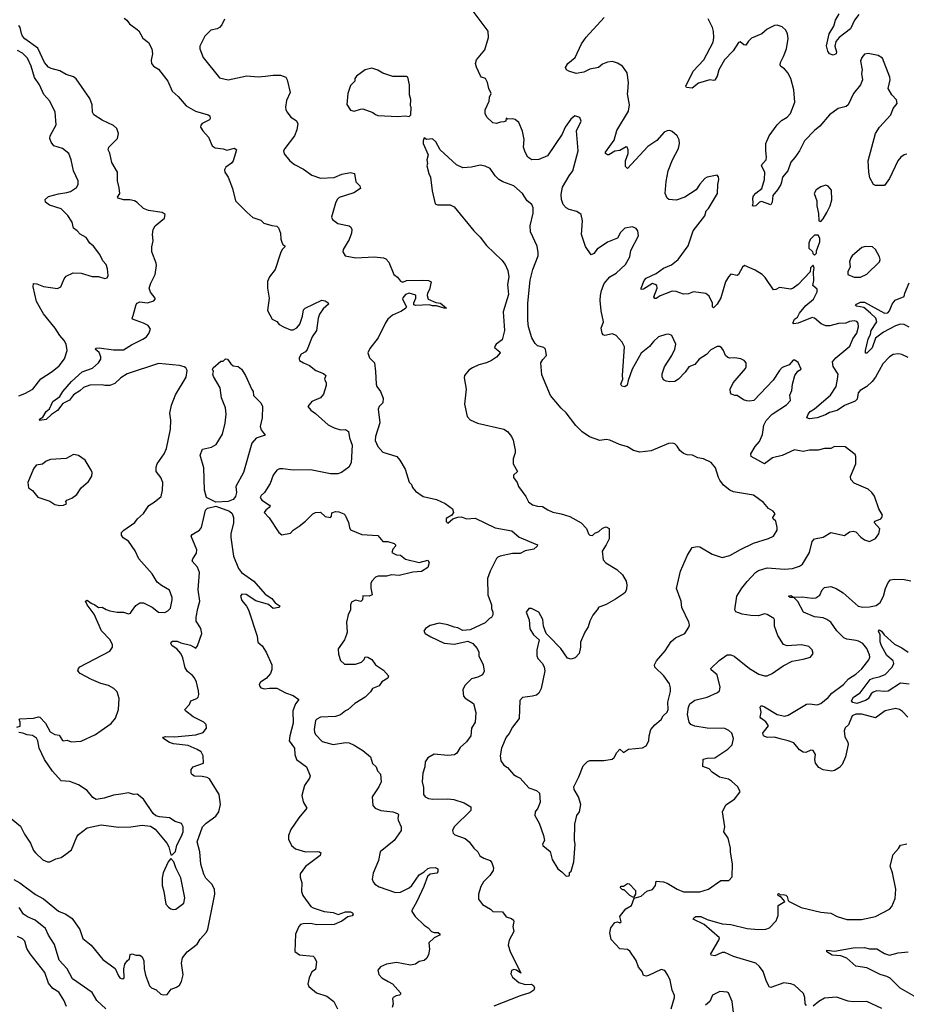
# Model space of a CAD drawing. Extents: x 2087054 to 2277909, y 548907 to 753496.
# Tile 357 of 444: x 2203223 to 2210331, y 718412 to 726308. Entities that reach past the tile are written whole.
import ezdxf

# ---------------------------------------------------------------- set-up
doc = ezdxf.new("R2010")
doc.units = 0

msp = doc.modelspace()

# ---------------------------------------------------------------- linework, layer by layer
at = {"layer": '0CON20XD'}
for points in [[(2208445.6, 718375), (2208472.9, 718465), (2208472.5, 718482.5), (2208454, 718525), (2208438.8, 718605), (2208420, 718645), (2208395, 718682.5), (2208365, 718690), (2208265, 718643.3), (2208245, 718637.5), (2208225, 718642.5), (2208213.6, 718673.6), (2208185, 718710), (2208165, 718762.5), (2208115, 718837.5), (2208095, 718850), (2208035, 718857.5), (2207965, 718932.5), (2207952.9, 718985), (2207963.1, 719025), (2207995, 719067.1), (2208015, 719074), (2208035, 719066.2), (2208045, 719073.3), (2208035.6, 719115), (2208038.5, 719125), (2208082.2, 719177.8), (2208127.1, 719205), (2208148.3, 719261.7), (2208205, 719279), (2208250.6, 719319.4), (2208296.6, 719333.4), (2208319.5, 719365), (2208325, 719398.8), (2208385, 719393.8), (2208415, 719384.1), (2208494.8, 719334.8), (2208545, 719313.5), (2208676.2, 719313.8), (2208745, 719334.2), (2208845, 719404), (2208907.5, 719405), (2208933.8, 719435), (2208938, 719535), (2208921.4, 719635), (2208922, 719665), (2208904, 719745), (2208869.2, 719795), (2208876, 719835), (2208856.2, 719955), (2208885, 720010), (2208953, 720057), (2209000, 720115), (2208980, 720155), (2208930.5, 720200.5), (2208905, 720216.7), (2208833.9, 720233.9), (2208775, 720272.5), (2208750.7, 720300.7), (2208699.3, 720319.3), (2208703.1, 720376.9), (2208735, 720385.4), (2208795, 720387.5), (2208812.1, 720397.9), (2208901.1, 720458.9), (2208935, 720492.5), (2208944.3, 720544.3), (2208932.5, 720585), (2208908.6, 720608.6), (2208875, 720623.1), (2208735, 720625.5), (2208635, 720641.8), (2208604.6, 720654.6), (2208590.6, 720675), (2208576.5, 720735), (2208583.6, 720795), (2208595, 720822), (2208635, 720849.4), (2208735, 720875.5), (2208818.3, 720911.7), (2208833.8, 720925), (2208839.2, 720955), (2208815, 721052.5), (2208766.2, 721095), (2208763.3, 721105), (2208830.8, 721169.2), (2208895, 721214), (2208925, 721214.2), (2208952.1, 721202.1), (2209075, 721104.2), (2209148.8, 721058.8), (2209195, 721045.8), (2209215, 721045.8), (2209255, 721064.3), (2209345, 721125.8), (2209415, 721163.8), (2209505, 721178.8), (2209563.6, 721196.4), (2209583.3, 721225), (2209576.7, 721255), (2209550.7, 721280.7), (2209490, 721295), (2209375, 721287.1), (2209347, 721297), (2209300, 721370), (2209274.2, 721445), (2209273.9, 721493.9), (2209268.8, 721505), (2209215, 721538.8), (2209195, 721542), (2209145, 721527.5), (2209085, 721529.4), (2209015, 721540.6), (2208965, 721558), (2208955.8, 721575), (2208972.9, 721685), (2209011.4, 721748.6), (2209055, 721801.1), (2209122.9, 721875), (2209145, 721891.5), (2209215, 721912.7), (2209355, 721902.1), (2209417.5, 721907.5), (2209474.3, 721925.7), (2209498.8, 721941.2), (2209555.7, 722035), (2209577, 722123), (2209595.7, 722144.3), (2209665, 722158), (2209725, 722194), (2209835, 722170), (2209875, 722199.2), (2209906, 722206), (2209925, 722200), (2209966.7, 722156.7), (2209995, 722136.7), (2210035, 722123.3), (2210083, 722147), (2210110, 722185), (2210120, 722225), (2210073.3, 722275), (2210080, 722285), (2210125.5, 722304.5), (2210135.7, 722315), (2210139.4, 722335), (2210111.4, 722385), (2210076.8, 722486.8), (2210055, 722516.7), (2210025, 722543.3), (2209911.7, 722591.7), (2209885, 722620), (2209884, 722645), (2209926, 722745), (2209926.2, 722805), (2209920.7, 722820.7), (2209841.7, 722881.7), (2209755, 722886), (2209725, 722868.8), (2209675, 722869.2), (2209625, 722856.2), (2209555, 722854.2), (2209505, 722844.3), (2209435, 722856.9), (2209335, 722811.9), (2209257, 722793), (2209195, 722746.2), (2209086.2, 722805), (2209083.8, 722825), (2209118.1, 722885), (2209155, 722924), (2209179.2, 722980.8), (2209189.4, 723055), (2209206.4, 723093.6), (2209256.2, 723143.8), (2209371.3, 723218.7), (2209401.2, 723255), (2209396.4, 723296.4), (2209414.2, 723335), (2209418, 723385), (2209436.1, 723453.9), (2209462.3, 723487.7), (2209487.5, 723505), (2209465, 723557.5), (2209436.7, 723576.7), (2209425, 723577.5), (2209390.7, 723539.3), (2209335, 723518), (2209314.2, 723495), (2209263.3, 723416.7), (2209107.5, 723255), (2209075, 723248.8), (2209051.7, 723251.7), (2209025, 723260), (2208975, 723292.5), (2208955, 723293.3), (2208930, 723305), (2208922.5, 723315), (2208920, 723345), (2208943.8, 723395), (2209040.7, 723509.3), (2209047.5, 723525), (2209047.5, 723555), (2209030, 723575), (2209005, 723586.7), (2208956.1, 723596.1), (2208915, 723593.8), (2208899.3, 723599.3), (2208881.2, 723615), (2208866.2, 723655), (2208852.7, 723672.7), (2208835, 723686.2), (2208815, 723687.5), (2208765, 723659.2), (2208728.6, 723621.4), (2208671.2, 723585), (2208635, 723541.2), (2208587.5, 723525), (2208558.3, 723481.7), (2208505, 723424.3), (2208475, 723406.9), (2208435, 723402.9), (2208405, 723408), (2208385, 723418.8), (2208373.2, 723443.2), (2208372.4, 723467.6), (2208393.3, 723525), (2208450.6, 723615), (2208474.3, 723665), (2208482, 723705), (2208452.5, 723775), (2208426, 723786), (2208404.1, 723784.1), (2208345, 723764), (2208303.4, 723726.6), (2208272.1, 723687.9), (2208205, 723634.2), (2208133.5, 723505), (2208100, 723415), (2208093.5, 723376.5), (2208075, 723363.3), (2208049.6, 723369.6), (2208042.2, 723385), (2208058.9, 723425), (2208055.5, 723455), (2208071.4, 723685), (2208052.6, 723722.6), (2208005, 723776), (2207975, 723787.1), (2207915, 723775.7), (2207901.1, 723781.1), (2207891.4, 723795), (2207883.6, 723835), (2207904.4, 723885), (2207884, 723974), (2207877.9, 724055), (2207878.2, 724095), (2207887.7, 724135), (2207909.3, 724190.7), (2207953.3, 724246.7), (2208005.8, 724275), (2208080, 724345), (2208114.2, 724405), (2208122.3, 724457.7), (2208183.3, 724575), (2208178.8, 724615), (2208165, 724633.3), (2208136.4, 724646.4), (2208075, 724636.2), (2208039.7, 724600.3), (2208015, 724556.7), (2207935, 724524), (2207853.8, 724466.2), (2207825, 724432.5), (2207805, 724422.5), (2207758.3, 724488.3), (2207726.2, 724586.2), (2207734, 724695), (2207723.3, 724745), (2207690.3, 724770.3), (2207627.5, 724785), (2207605, 724799.2), (2207580.8, 724825), (2207565.6, 724865), (2207564.6, 724905.4), (2207574.4, 724965), (2207629.2, 725055), (2207658.1, 725095), (2207700, 725255), (2207688, 725415), (2207723.3, 725495), (2207713.3, 725523.3), (2207673.9, 725536.1), (2207641.2, 725508.8), (2207596.2, 725445), (2207570.9, 725389.1), (2207455.4, 725214.6), (2207385, 725187.1), (2207330, 725185), (2207297.5, 725205), (2207276, 725245), (2207262.5, 725285), (2207266.4, 725346.4), (2207254.4, 725414.4), (2207225, 725483.3), (2207195, 725506.7), (2207175, 725513.3), (2207135, 725510), (2207122.5, 725517.5), (2207120, 725495), (2207105, 725487.5), (2207076.7, 725486.7), (2207045, 725474.2), (2207015, 725480), (2206968.8, 725525), (2206954.1, 725554.1), (2206955.9, 725584.1), (2206986, 725654), (2206990, 725685), (2207002.5, 725715), (2206983.3, 725755), (2206973.8, 725805), (2206957.5, 725835), (2206926.4, 725846.4), (2206917.7, 725857.7), (2206885.5, 725925.5), (2206878.2, 725955), (2206884.7, 725985.3), (2206951.4, 726065), (2206982, 726165), (2206980, 726215), (2206858, 726375)], [(2209950, 726350), (2209916.7, 726305), (2209884.3, 726235), (2209792.9, 726165), (2209766.4, 726133.6), (2209756.9, 726095), (2209770.3, 726050.3), (2209768.1, 726035), (2209745, 726023.2), (2209716.2, 726035), (2209702.9, 726055), (2209691.3, 726098.7), (2209712.8, 726195), (2209751.1, 726255), (2209762.7, 726305), (2209792.5, 726355)], [(2204059.3, 726319.3), (2204082.5, 726305), (2204103.6, 726273.6), (2204165, 726230), (2204178.3, 726218.3), (2204210.7, 726160.7), (2204256.7, 726125), (2204281.2, 726075), (2204286.7, 726035), (2204276.1, 725983.9), (2204280, 725955), (2204295, 725933.8), (2204335, 725910), (2204410, 725815), (2204446.2, 725735), (2204492.7, 725692.7), (2204556.8, 725616.8), (2204633.3, 725575), (2204735, 725545.7), (2204746.4, 725536.4), (2204750.6, 725515), (2204745.4, 725504.6), (2204685, 725473.8), (2204675, 725462.5), (2204672.5, 725445), (2204691.2, 725415), (2204736.1, 725366.1), (2204766.7, 725295), (2204789.5, 725279.5), (2204855, 725271.2), (2204885, 725261.2), (2204945, 725276), (2204962.5, 725265), (2204934.3, 725175), (2204921.8, 725158.2), (2204876.2, 725125), (2204866.1, 725103.9), (2204868, 725085), (2204894, 725045), (2204928, 724955), (2204952.5, 724855), (2205042.7, 724762.7), (2205091.7, 724721.7), (2205155, 724700), (2205180, 724675), (2205245, 724656), (2205285, 724651.2), (2205299.2, 724639.2), (2205314, 724595), (2205316.4, 724546.4), (2205323.6, 724523.6), (2205333.6, 724503.6), (2205347.5, 724495), (2205350, 724485), (2205327.5, 724465), (2205313.3, 724435), (2205270, 724305), (2205226.7, 724245), (2205210.7, 724209.3), (2205208.8, 724155), (2205224.2, 724075), (2205210, 723975), (2205246.7, 723905), (2205285, 723886.7), (2205304.4, 723864.4), (2205342.4, 723842.4), (2205395, 723819.4), (2205415, 723820), (2205445, 723836.9), (2205469.5, 723865), (2205491.1, 723931.1), (2205498.5, 723981.5), (2205510.8, 723995), (2205645, 724057.3), (2205671.7, 724051.7), (2205696.2, 724036.2), (2205697.5, 724025), (2205655, 723990), (2205626.7, 723945), (2205615.6, 723915), (2205601.2, 723815), (2205567.8, 723765), (2205528.2, 723661.8), (2205515.6, 723644.4), (2205480, 723625), (2205462.5, 723595), (2205462.5, 723585), (2205467.5, 723575), (2205497.5, 723555), (2205545.7, 723535.7), (2205596.7, 723495), (2205659.5, 723469.5), (2205676.7, 723455), (2205666.2, 723425), (2205678.8, 723395), (2205678.8, 723375), (2205659.2, 723305), (2205635, 723276.2), (2205564.2, 723245.8), (2205532.5, 723205), (2205556.7, 723175), (2205595, 723148.8), (2205695, 723058.9), (2205745, 723033.3), (2205795, 723019.2), (2205835, 723020), (2205860, 723005), (2205867.5, 722955), (2205889.2, 722895), (2205880.6, 722755), (2205861.1, 722718.9), (2205802, 722675), (2205774.5, 722665.5), (2205715, 722666.9), (2205555, 722697.3), (2205415, 722694.5), (2205333.1, 722706.9), (2205305.6, 722704.4), (2205285.6, 722694.4), (2205254.5, 722655.5), (2205231.3, 722588.7), (2205185.8, 722515), (2205158.8, 722491.2), (2205151.2, 722475), (2205164, 722455), (2205226.2, 722415), (2205230, 722405), (2205224.3, 722395), (2205196, 722375), (2205184, 722355), (2205223, 722313), (2205301.2, 722195), (2205325, 722176.7), (2205395, 722190), (2205416.1, 722213.9), (2205463.3, 722245), (2205515, 722286.2), (2205574, 722345), (2205593.3, 722355), (2205635, 722357.5), (2205673.2, 722323.2), (2205713.8, 722316.2), (2205723.3, 722325), (2205726.7, 722353.3), (2205755, 722364), (2205780.6, 722360.6), (2205822.5, 722345), (2205833.3, 722335), (2205860, 722275), (2205866.7, 722235), (2205876.4, 722216.4), (2205965, 722180), (2206095, 722171.2), (2206134.1, 722124.1), (2206175, 722124), (2206225, 722106.2), (2206235.7, 722095.7), (2206236.2, 722085), (2206215, 722062.5), (2206206.7, 722035), (2206245, 722016.7), (2206275, 722013.3), (2206315, 721982.5), (2206425, 721955.7), (2206493.8, 721973.8), (2206505.6, 721955.6), (2206495.4, 721914.6), (2206445, 721883.1), (2206375, 721877.1), (2206265, 721850.6), (2206205, 721856), (2206165, 721844.2), (2206096.1, 721843.9), (2206075, 721836.7), (2206046.7, 721805), (2206038.8, 721785), (2206038.3, 721748.3), (2206048, 721695), (2206025, 721684), (2205975, 721687.5), (2205970, 721655), (2205957, 721643), (2205915, 721653.3), (2205884.1, 721635.9), (2205876.2, 721615), (2205876, 721575), (2205856.2, 721535), (2205844, 721476), (2205848, 721395), (2205843.9, 721376.1), (2205826.7, 721335), (2205777, 721263), (2205778.3, 721218.3), (2205795, 721170), (2205828.3, 721138.3), (2205915, 721140), (2205962.5, 721155), (2205983.6, 721176.4), (2205992.5, 721197.5), (2206015, 721195.8), (2206045, 721176), (2206075, 721133.1), (2206140.7, 721090.7), (2206178.8, 721045), (2206175, 721027.5), (2206125, 720996.7), (2206104.1, 720965.9), (2206052.5, 720945), (2206035, 720917.5), (2205993.3, 720875), (2205908.8, 720825), (2205856.7, 720775), (2205833.8, 720765), (2205795, 720733.8), (2205755, 720719.2), (2205635, 720714.3), (2205605, 720699.2), (2205593.5, 720686.5), (2205582.5, 720615), (2205585.6, 720595), (2205595, 720574.2), (2205648.3, 720518.3), (2205735, 720494.4), (2205835, 720510), (2205865, 720508.6), (2205905, 720490.8), (2205975, 720446), (2206035.6, 720395.6), (2206052.5, 720342.5), (2206080, 720315), (2206092.5, 720285), (2206116.4, 720256.4), (2206120, 720195), (2206103.3, 720155), (2206050, 720075), (2206053.8, 720005), (2206073.8, 719985), (2206117.5, 719965), (2206215, 719954.6), (2206253, 719943), (2206260, 719935), (2206254.2, 719905), (2206257.3, 719887.3), (2206281.4, 719835), (2206281.4, 719805), (2206224.4, 719725), (2206112.5, 719635), (2206100, 719565), (2206055.8, 719464.2), (2206050, 719415), (2206058, 719395), (2206071.2, 719375), (2206105, 719352.9), (2206235, 719307.8), (2206275, 719310.9), (2206345, 719346.8), (2206366.2, 719363.8), (2206425, 719450), (2206466.7, 719473.3), (2206495, 719499.4), (2206515, 719506.7), (2206555, 719508.6), (2206575, 719496.7), (2206575.7, 719474.3), (2206567.1, 719462.9), (2206515, 719454.4), (2206493.2, 719436.8), (2206462.9, 719357.1), (2206407.8, 719235), (2206366.2, 719165), (2206366.2, 719155), (2206392.5, 719115), (2206465, 719045.6), (2206498.6, 719025), (2206524.6, 718994.6), (2206545, 718986.7), (2206576.8, 718986.8), (2206593.3, 718975), (2206587.5, 718965), (2206546.4, 718943.6), (2206504.3, 718905.7), (2206507.4, 718855), (2206499.3, 718810.7), (2206487.1, 718782.9), (2206465, 718761.8), (2206424.3, 718755.7), (2206395.8, 718734.2), (2206356.4, 718726.4), (2206245, 718746.2), (2206165, 718733.3), (2206115, 718712.5), (2206093.3, 718685), (2206101.7, 718651.7), (2206125, 718623.3), (2206177.5, 718595), (2206212.5, 718575), (2206276.4, 718503.6), (2206276.2, 718493.8), (2206267.5, 718485), (2206241.2, 718478.8), (2206217.5, 718465), (2206212.5, 718455), (2206217.5, 718415), (2206210, 718385)], [(2204865, 726312), (2204843.8, 726265), (2204825.2, 726244.8), (2204805, 726233.2), (2204755, 726224.2), (2204706, 726175), (2204667.1, 726095), (2204668.1, 726075), (2204693.6, 726005), (2204825, 725840), (2204895, 725826.2), (2205043.2, 725856.8), (2205135, 725850), (2205194.2, 725855.8), (2205255, 725864), (2205315, 725863.8), (2205356.1, 725846.1), (2205366.4, 725826.4), (2205392.5, 725725), (2205361.7, 725658.3), (2205354, 725605), (2205358, 725585), (2205366.2, 725565), (2205398, 725525), (2205439.4, 725499.4), (2205454.2, 725475), (2205445.7, 725424.3), (2205426.2, 725375), (2205348, 725275), (2205339.2, 725255), (2205342.7, 725232.7), (2205390, 725175), (2205425.6, 725145.6), (2205498.7, 725108.7), (2205565, 725060), (2205635, 725036), (2205745, 725043.1), (2205805, 725067.8), (2205875, 725080.8), (2205906.7, 725075), (2205918.3, 725008.3), (2205950, 724975), (2205955.8, 724954.2), (2205901.1, 724918.9), (2205785, 724880.6), (2205767.5, 724865), (2205755.7, 724835)], [(2209463.3, 724185), (2209425, 724153.8), (2209405, 724146.2), (2209315, 724158.8), (2209285, 724143.3), (2209265, 724142.5), (2209198.8, 724238.8), (2209174.3, 724264.3), (2209119.1, 724299.1), (2209035, 724335.8), (2209017, 724323), (2208985, 724264), (2208975, 724256), (2208925, 724266), (2208905, 724246), (2208881.5, 724205), (2208843.6, 724076.4), (2208814, 724025), (2208785, 723997.5), (2208777.5, 724005), (2208776, 724035), (2208750.3, 724090.3), (2208725, 724111.4), (2208625.8, 724125.8), (2208585, 724110), (2208545, 724106), (2208485, 724128.6), (2208455, 724131.4), (2208357.7, 724092.3), (2208325, 724071.1), (2208315, 724071.4), (2208308.1, 724085), (2208334.2, 724155), (2208330, 724175), (2208318, 724185), (2208295, 724193.3), (2208225, 724145.8), (2208204.3, 724144.3), (2208206.2, 724153.8), (2208228.9, 724215), (2208245, 724235.5), (2208326.5, 724273.5), (2208385, 724314.4), (2208448.3, 724341.7), (2208501.2, 724385), (2208582, 724495), (2208622, 724615), (2208715, 724733.3), (2208726.4, 724773.6), (2208745, 724792.5), (2208817.5, 724915), (2208820, 724985), (2208828.8, 725025), (2208826.4, 725046.4), (2208815, 725060), (2208735, 725044), (2208716.7, 725035), (2208675, 724988.8), (2208645.7, 724944.3), (2208555, 724883.8), (2208485, 724860.8), (2208426.4, 724866.4), (2208412.5, 724875), (2208398.8, 724915), (2208405, 725010), (2208421.5, 725095), (2208456.7, 725185), (2208504.4, 725275), (2208512.9, 725315), (2208510.6, 725345), (2208495, 725376), (2208455, 725410), (2208435, 725418), (2208415, 725417.5), (2208388.8, 725405), (2208330.2, 725339.8), (2208258.5, 725291.5), (2208095, 725114.2), (2208080.9, 725130.9), (2208079.2, 725175), (2208100, 725235), (2208100, 725265), (2208092.5, 725285), (2208085, 725288.8), (2208035, 725258.6), (2207995, 725254.2), (2207945.7, 725224.3), (2207935, 725224), (2207918.8, 725235), (2207918.8, 725245), (2207987.7, 725342.3), (2208011.4, 725418.6), (2208104.3, 725575), (2208110.6, 725625), (2208095.9, 725714.1), (2208099.1, 725730.9), (2208104.2, 725804.2), (2208092.5, 725882.5), (2208055.5, 725935.5), (2208015, 725960), (2207975, 725972.5), (2207935, 725966), (2207895, 725951.2), (2207862.5, 725925), (2207795, 725912), (2207745, 725885.8), (2207685, 725876.7), (2207625, 725894), (2207605.8, 725905.8), (2207598, 725925), (2207616.9, 725955), (2207677.3, 726005), (2207727.1, 726115), (2207763.6, 726166.4), (2207908, 726325)], [(2210335, 725229.2), (2210315, 725224), (2210286.2, 725205), (2210262.9, 725175), (2210195.8, 725035), (2210155, 724978), (2210085, 724978.8), (2210067.5, 724985), (2210038.3, 725038.3), (2210030, 725085), (2210025.7, 725175), (2210083.5, 725395), (2210115, 725445.8), (2210206, 725545), (2210226.7, 725595), (2210258, 725635), (2210253.3, 725665), (2210214.2, 725704.2), (2210186.2, 725755), (2210200.8, 725825), (2210197.9, 725847.9), (2210138.8, 725998.8), (2210105, 726020.8), (2210025.8, 726035.8), (2209995, 726032), (2209974, 726005), (2209964, 725975), (2209976, 725905), (2209972, 725875), (2209978.8, 725825), (2209963.3, 725785), (2209908.8, 725715), (2209866, 725625), (2209847.6, 725612.4), (2209784.7, 725595.3), (2209714.2, 725545.7), (2209637.8, 725455), (2209595, 725420), (2209516, 725335), (2209474.4, 725255.6), (2209438.3, 725201.7), (2209404.4, 725165), (2209381.1, 725095), (2209339.6, 725045), (2209330.9, 725005), (2209325.5, 724985), (2209297.8, 724942.2), (2209261.2, 724898.8), (2209256, 724844), (2209245, 724824), (2209171.1, 724848.9), (2209155, 724843.3), (2209125, 724815.6), (2209105, 724810.8), (2209096.7, 724815), (2209103.3, 724835), (2209100.7, 724875), (2209106.3, 724893.7), (2209123.5, 724916.5), (2209171.4, 724955), (2209194.3, 725025), (2209195.9, 725085.9), (2209171.2, 725135), (2209175, 725150), (2209206.2, 725185), (2209211.2, 725205), (2209203.8, 725255), (2209204.1, 725315.9), (2209230.8, 725375), (2209295.6, 725465), (2209329.7, 725500.3), (2209374.7, 725525.3), (2209403.5, 725555), (2209438.1, 725645), (2209430, 725745), (2209404.2, 725835), (2209382.3, 725882.3), (2209355, 725913.3), (2209325, 725932.5), (2209320, 725945), (2209323.3, 725965), (2209347.1, 726012.9), (2209370, 726075), (2209383.6, 726156.4), (2209378.8, 726195), (2209364.1, 726224.1), (2209335, 726251.2), (2209295, 726262.5), (2209275, 726260), (2209215, 726231.2), (2209173.3, 726195), (2209091.1, 726158.9), (2209064.5, 726135.5), (2209045, 726104), (2209027.5, 726105), (2208998.8, 726128.8), (2208985, 726124), (2208941.6, 726058.4), (2208872.7, 725985), (2208827.5, 725905), (2208814.3, 725855.7), (2208795, 725823.3), (2208785, 725820), (2208755, 725826.2), (2208665, 725798.8), (2208615, 725758.8), (2208570, 725765), (2208563.8, 725775), (2208621.4, 725895), (2208706.9, 725985), (2208781.4, 726128.6), (2208789.1, 726165), (2208786.5, 726213.5), (2208777.3, 726245), (2208742.5, 726315)], [(2203200, 720635), (2203227, 720643), (2203227, 720673), (2203220, 720695), (2203225, 720700), (2203335, 720706.2), (2203375, 720716), (2203385, 720713.3), (2203431.2, 720665), (2203466.1, 720596.1), (2203505, 720574), (2203538.8, 720568.8), (2203565, 720527.5), (2203575, 720523.8), (2203605, 720530), (2203635, 720516.2), (2203717, 720523), (2203832, 720575), (2203877.5, 720607.5), (2203956.2, 720663.8), (2203990.8, 720705), (2204016, 720775), (2204020, 720865), (2204005, 720917.5), (2203976.7, 720945), (2203935, 720968), (2203872.5, 720985), (2203800, 721015), (2203707.5, 721065), (2203690, 721085), (2203693.3, 721105), (2203705, 721116.7), (2203945, 721243.8), (2203966.4, 721276.4), (2203966.2, 721295), (2203947.1, 721335), (2203877.9, 721407.9), (2203819.3, 721539.3), (2203763.3, 721615), (2203750, 721645), (2203765, 721652.5), (2203795, 721627.5), (2203826.1, 721616.1), (2203855, 721592.5), (2203885, 721597.5), (2203915, 721576.7), (2203945, 721566.7), (2204005, 721556.2), (2204055, 721556.2), (2204095, 721543.8), (2204110.7, 721549.3), (2204119.5, 721560.5), (2204155, 721610), (2204185, 721630), (2204215, 721632), (2204285, 721595.8), (2204335, 721556), (2204385.4, 721554.6), (2204411.7, 721568.3), (2204432, 721588), (2204446.2, 721656.2), (2204446.7, 721675), (2204423, 721733), (2204359.3, 721769.3), (2204326, 721796), (2204285, 721863.3), (2204178.8, 721985), (2204147.6, 722047.6), (2204096, 722125), (2204052.1, 722152.1), (2204038, 722175), (2204040, 722195), (2204056.7, 722215), (2204146.7, 722275), (2204166.7, 722305), (2204215, 722346.7), (2204258.9, 722411.1), (2204301.7, 722438.3), (2204356.2, 722485), (2204369.2, 722535), (2204370.8, 722595), (2204355, 722636.7), (2204318, 722685), (2204318, 722718), (2204326, 722745), (2204382.5, 722825), (2204401.3, 722868.7), (2204431.9, 723025), (2204434.3, 723095), (2204427.7, 723152.3), (2204440, 723215), (2204472.1, 723297.9), (2204558.8, 723441.2), (2204565.6, 723494.4), (2204555.6, 723515), (2204541.2, 723525), (2204505, 723533.8), (2204335, 723549.4), (2204085, 723466.7), (2204034, 723435), (2203985, 723391.2), (2203945, 723373.8), (2203905, 723373.3), (2203885, 723380), (2203785, 723377.8), (2203735, 723356.7), (2203705, 723331.1), (2203655, 723299.5), (2203623.5, 723256.5), (2203570.2, 723229.8), (2203525, 723172.5), (2203478.7, 723141.3), (2203435, 723101.4), (2203385, 723092.5), (2203382, 723105), (2203409.1, 723120.9), (2203434.6, 723165.4), (2203462.4, 723187.6), (2203487.5, 723245), (2203546, 723285), (2203568.9, 723325), (2203638.2, 723405), (2203725, 723482.5), (2203807.1, 723512.9), (2203853.9, 723555), (2203872.3, 723585), (2203872.9, 723605), (2203859.2, 723639.2), (2203828.8, 723665), (2203835, 723673.3), (2203860, 723675), (2203975, 723659.2), (2204055, 723659.6), (2204120, 723700), (2204210.8, 723745), (2204238.6, 723765), (2204258.9, 723791.1), (2204271.2, 723825), (2204252, 723855), (2204214.6, 723874.6), (2204127.5, 723905), (2204123.8, 723915), (2204134, 723935), (2204155.9, 724024.1), (2204165, 724033.8), (2204186.1, 724043.9), (2204247, 724037), (2204297.7, 724052.3), (2204310, 724065), (2204310, 724075), (2204272.5, 724122.5), (2204261.2, 724155), (2204274, 724195), (2204310, 724265), (2204320.6, 724335), (2204318.1, 724355), (2204281.5, 724445), (2204282.5, 724485), (2204292.9, 724535), (2204287.5, 724585), (2204294.3, 724625.7), (2204308, 724655), (2204383.3, 724715), (2204388, 724745), (2204365, 724761.2), (2204255, 724777.5), (2204215, 724792.9), (2204165, 724842.5), (2204144.5, 724854.5), (2204105, 724861.8), (2204055, 724861.8), (2204012.5, 724875), (2204006.2, 724885), (2204026.9, 724915), (2204020.4, 724959.6), (2204008.1, 725015), (2204007.4, 725085), (2203962.5, 725162.5), (2203945.9, 725235.9), (2203932.5, 725265), (2203938.9, 725285), (2204006.2, 725355), (2204014, 725395), (2204002.1, 725435), (2203975, 725460), (2203885, 725501.2), (2203817.8, 725545), (2203806.2, 725565), (2203805.3, 725625.3), (2203785.3, 725675.3), (2203675, 725833.8), (2203655, 725848.6), (2203595, 725868.8), (2203545, 725896.4), (2203476.2, 725915), (2203455, 725926.7), (2203421.3, 725965), (2203369.2, 726079.2), (2203264.7, 726155), (2203246.6, 726175), (2203236.9, 726196.9)], [(2203236.9, 726196.9), (2203226, 726245), (2203215, 726260.9)], [(2203215, 723290), (2203265, 723308.8), (2203327.1, 723345), (2203393.1, 723426.9), (2203484.5, 723485.5), (2203538.7, 723531.3), (2203581.2, 723588.8), (2203602.5, 723655), (2203594.4, 723705), (2203580.6, 723735), (2203544.7, 723774.7), (2203506.2, 723835), (2203415, 723949.4), (2203358.6, 724048.6), (2203330.8, 724165), (2203335, 724192.5), (2203360.5, 724190.5), (2203415, 724167.5), (2203525, 724151.2), (2203553.3, 724165), (2203580, 724230), (2203595, 724250), (2203653, 724277), (2203715, 724273.8), (2203805, 724249.2), (2203855, 724248.8), (2203905, 724231.2), (2203925, 724237.5), (2203933.3, 724255), (2203928.3, 724308.3), (2203916.2, 724345), (2203890, 724375), (2203865.8, 724425), (2203815, 724491.2), (2203786.2, 724515), (2203755, 724560), (2203707.7, 724587.7), (2203685, 724613.3), (2203653.8, 724635), (2203643.8, 724685), (2203607.7, 724737.7), (2203555, 724790), (2203460.9, 724820.9), (2203428.8, 724845), (2203427.5, 724865), (2203455, 724888.8), (2203535, 724910.8), (2203600.8, 724920.8), (2203630.3, 724929.7), (2203677.6, 724962.4), (2203692.5, 724985), (2203691.4, 725015), (2203654.5, 725095), (2203634.5, 725184.5), (2203616.2, 725235), (2203565, 725273.8), (2203495.9, 725295.9), (2203476, 725325), (2203466, 725355), (2203468.6, 725375), (2203515.6, 725465), (2203508, 725565), (2203464.2, 725654.2), (2203417.9, 725707.9), (2203380.6, 725785), (2203340.6, 725845), (2203315.5, 725935), (2203285, 726000), (2203245, 726038.5), (2203205, 726060.8)], [(2206255, 725530), (2206315, 725537.5), (2206345, 725532.5), (2206360, 725545), (2206362.5, 725605), (2206357, 725617), (2206358.3, 725668.3), (2206348.8, 725705), (2206348.8, 725785), (2206335, 725847.5), (2206325, 725852.5), (2206215, 725853.3), (2206135, 725880), (2206095, 725902.5), (2206045, 725920), (2205993.9, 725906.1), (2205922.5, 725855), (2205910, 725835), (2205910, 725815), (2205875, 725780), (2205853.8, 725715), (2205846.4, 725626.4), (2205875, 725582.5), (2205905, 725573.8), (2205955, 725591.2), (2205975, 725592), (2206053.6, 725563.6), (2206075, 725546.7), (2206095, 725540), (2206255, 725530)], [(2207605, 719440), (2207625, 719442.5), (2207630, 719445), (2207631.7, 719468.3), (2207645, 719480), (2207666.2, 719555), (2207677.5, 719695), (2207670, 719725), (2207672.7, 719857.3), (2207690, 719925), (2207710, 719955), (2207720.8, 720015), (2207702, 720075), (2207668.8, 720135), (2207666.2, 720155), (2207706, 720235), (2207741.2, 720325), (2207775, 720360), (2207795, 720366.7), (2207905, 720367.5), (2207971.7, 720378.3), (2207989.3, 720390.7), (2208009.3, 720430.7), (2208035, 720457.5), (2208065, 720430), (2208105, 720458.8), (2208215, 720468), (2208246.7, 720485), (2208268, 720525), (2208270, 720565), (2208283.8, 720615), (2208315, 720653.8), (2208365.8, 720694.2), (2208382, 720725), (2208412.5, 720755), (2208423.1, 720775), (2208420, 720835), (2208440.9, 720919.1), (2208440.6, 720949.4), (2208431.5, 720981.5), (2208387.5, 721045), (2208315.7, 721115.7), (2208311.4, 721135), (2208327.1, 721165), (2208397.5, 721245), (2208445, 721321.2), (2208480.3, 721349.7), (2208554.1, 721385.9), (2208588.8, 721435), (2208593.8, 721455), (2208588.8, 721475), (2208532, 721595), (2208525.7, 721645), (2208489.4, 721745), (2208520.6, 721885), (2208575.5, 722014.5), (2208615, 722074), (2208655, 722082.9), (2208675, 722080.8), (2208775, 722021.2), (2208855, 721993.8), (2208915, 722010), (2209001.1, 722058.9), (2209105, 722109.2), (2209225, 722145.8), (2209265, 722166.7), (2209295.9, 722214.1), (2209296.7, 722235), (2209286, 722285), (2209263.3, 722305), (2209260, 722315), (2209278.8, 722345), (2209263.3, 722365), (2209225, 722388), (2209185, 722435.7), (2209105, 722494.3), (2208945, 722520), (2208915, 722535.6), (2208865.8, 722575), (2208836.9, 722615), (2208825.6, 722635), (2208802.5, 722715), (2208765.9, 722755.9), (2208705, 722786.7), (2208660, 722795), (2208616.1, 722816.1), (2208575, 722819.2), (2208545, 722830), (2208515, 722853.3), (2208495, 722887.5), (2208475, 722906.7), (2208455, 722911.2), (2208425, 722908), (2208285, 722848.9), (2208195, 722839.4), (2208145, 722852.5), (2208095, 722882), (2208031.2, 722901.2), (2207955, 722936), (2207925, 722940), (2207875, 722932), (2207792.4, 722962.4), (2207733.6, 723003.6), (2207682.4, 723052.4), (2207603.9, 723153.9), (2207565, 723191.2), (2207477.5, 723295), (2207409.3, 723459.3), (2207401.2, 723555), (2207417.1, 723582.9), (2207446.2, 723615), (2207437.5, 723665), (2207425, 723680), (2207375, 723692), (2207355, 723710), (2207330, 723755), (2207302.2, 723845), (2207295.7, 723895), (2207295.6, 724035), (2207315, 724220), (2207336.2, 724305), (2207378.8, 724415), (2207378.3, 724441.7), (2207370.5, 724490.5), (2207318, 724605), (2207314.3, 724655), (2207340, 724755), (2207339.1, 724799.1), (2207330, 724825), (2207290.8, 724855), (2207254.3, 724915), (2207185, 724975.7), (2207097, 725007), (2207065, 725025.8), (2207035.8, 725055), (2206995, 725113.3), (2206953.9, 725133.9), (2206915, 725141.2), (2206846.1, 725123.9), (2206775, 725120), (2206725, 725143.8), (2206594.1, 725264.1), (2206558.3, 725328.3), (2206531.7, 725351.7), (2206485, 725347.5), (2206465, 725360), (2206457.5, 725335), (2206457.5, 725315), (2206496.7, 725225), (2206487.5, 725185), (2206492.5, 725155), (2206487.5, 725135), (2206504.2, 725074.2), (2206516.2, 725045), (2206530.6, 724935), (2206555, 724830), (2206573.8, 724823.8), (2206675, 724822.5), (2206706.6, 724806.6), (2206865, 724613.8), (2206915, 724563.3), (2206965, 724496.7), (2207089.5, 724379.5), (2207116.2, 724345), (2207136.7, 724295), (2207143.3, 724245), (2207134, 724185), (2207140.8, 724105), (2207100, 723965), (2207108.6, 723815), (2207089.7, 723740.3), (2207043.8, 723705), (2207030, 723685), (2207033.3, 723675), (2207071.2, 723645), (2207073.8, 723635), (2207045, 723600.8), (2207005, 723574.2), (2206965, 723557.1), (2206905, 723540.8), (2206854.3, 723515.7), (2206824.3, 723495.7), (2206790, 723455), (2206786.2, 723435), (2206802, 723345), (2206790, 723225), (2206810, 723125), (2206835, 723100), (2206893, 723073), (2207105, 723023.1), (2207132.5, 723005), (2207165.8, 722965), (2207180, 722935), (2207194.2, 722855), (2207194, 722835), (2207178.8, 722785), (2207178.8, 722745), (2207213.3, 722685), (2207182.5, 722655), (2207182.5, 722635), (2207212.5, 722595), (2207222.5, 722565), (2207280, 722485), (2207302.3, 722442.3), (2207335, 722418), (2207375, 722405.8), (2207415, 722402.5), (2207455.8, 722375.8), (2207497.7, 722357.7), (2207565, 722345.6), (2207632.7, 722322.7), (2207725, 722272.5), (2207766.8, 722226.8), (2207784.1, 722184.1), (2207795, 722172.5), (2207815, 722170), (2207835, 722190), (2207865, 722202.5), (2207895, 722230), (2207925, 722240), (2207948.3, 722228.3), (2207948, 722145), (2207926, 722095), (2207893.3, 722045), (2207901.2, 721975), (2207922.7, 721952.7), (2208009.1, 721899.1), (2208055.6, 721855.6), (2208086.2, 721805), (2208091.2, 721775), (2208088.3, 721741.7), (2208077.5, 721715), (2208065, 721702.5), (2208000.5, 721659.5), (2207925, 721616.7), (2207860, 721595), (2207860, 721585), (2207817, 721533), (2207792.5, 721485), (2207781.7, 721438.3), (2207753.8, 721395), (2207720, 721315), (2207720, 721275), (2207707.5, 721225), (2207675, 721190), (2207645, 721180), (2207615, 721187.5), (2207560, 721265), (2207465, 721362.5), (2207442.5, 721385), (2207421.2, 721445), (2207417, 721497), (2207386.2, 721555), (2207325, 721586.7), (2207303.9, 721586.1), (2207283.9, 721556.1), (2207306.2, 721495), (2207312.3, 721422.3), (2207343.3, 721375), (2207387.5, 721335), (2207370, 721255), (2207368, 721205), (2207375.9, 721185.9), (2207415, 721143.3), (2207428.6, 721115), (2207432.9, 721085), (2207403.6, 720945), (2207385, 720905.7), (2207365, 720890.9), (2207335, 720881.8), (2207255, 720870.8), (2207231.9, 720848.1), (2207227.3, 720702.7), (2207173.8, 720635), (2207146.3, 720583.7), (2207122.2, 720555), (2207084.4, 720465), (2207074.3, 720404.3), (2207080.8, 720365), (2207105, 720330), (2207135, 720310), (2207181.2, 720255), (2207209.4, 720239.4), (2207236.2, 720225), (2207305, 720148.8), (2207367.5, 720125), (2207390, 720105), (2207396.4, 720033.6), (2207376.7, 719985), (2207356.7, 719955), (2207353.3, 719925), (2207386.7, 719865), (2207421.2, 719765), (2207430, 719725), (2207414, 719695), (2207416.7, 719685), (2207475.7, 719635.7), (2207492.3, 719572.3), (2207537, 719497), (2207570, 719475), (2207605, 719440)], [(2209645, 724690), (2209665, 724710), (2209695, 724762.5), (2209720, 724815), (2209733.6, 724863.6), (2209731.7, 724941.7), (2209705, 724972.5), (2209685, 724980), (2209645, 724966.2), (2209607.7, 724942.3), (2209591.2, 724915), (2209613.8, 724855), (2209613.3, 724815), (2209627, 724753), (2209630, 724695), (2209645, 724690)], [(2205755.7, 724835), (2205723.8, 724725), (2205730, 724705), (2205772.3, 724672.3), (2205865, 724653.3), (2205876.7, 724645), (2205886.2, 724625), (2205883.3, 724595), (2205863.9, 724546.1), (2205816.7, 724465), (2205813.3, 724445), (2205833.3, 724415), (2205918.3, 724398.3), (2206065, 724407.1), (2206138.6, 724398.6), (2206159.2, 724389.2), (2206183.6, 724363.6), (2206222.5, 724265), (2206253, 724243), (2206275, 724210), (2206295, 724203.8), (2206325, 724216.2), (2206455, 724218), (2206500, 724215), (2206522.5, 724205), (2206507.1, 724145), (2206492.9, 724115), (2206490, 724095), (2206497.5, 724067.5), (2206559.5, 724039.5), (2206596.2, 724035), (2206645.8, 723994.2), (2206625, 723993.1), (2206565, 724012.5), (2206532.7, 724012.7), (2206505, 724021.2), (2206400, 724015), (2206381.7, 724021.7), (2206382.5, 724037.5), (2206398, 724075), (2206398, 724098), (2206345, 724113.3), (2206316.1, 724103.9), (2206295, 724077.5), (2206292, 724065), (2206323.3, 724005), (2206320, 723995), (2206285, 723970), (2206212.4, 723937.6), (2206173.8, 723905), (2206155, 723877.5), (2206098, 723755), (2206029.5, 723670.5), (2206013.3, 723635), (2206026.2, 723595), (2206066.9, 723555), (2206076.2, 723486.2), (2206080, 723385), (2206086.9, 723365), (2206115.7, 723325), (2206136.4, 723273.6), (2206133.8, 723235), (2206104.5, 723205.5), (2206095.7, 723185), (2206110, 723075), (2206075.6, 722965), (2206073.8, 722933.8), (2206095, 722883.8), (2206135, 722840), (2206247.5, 722805), (2206271.2, 722775), (2206313.9, 722703.9), (2206345, 722600), (2206365, 722580), (2206372.5, 722555), (2206397, 722527), (2206457.5, 722485), (2206565, 722460.9), (2206635, 722428.8), (2206692.5, 722385), (2206700, 722355), (2206686.7, 722333.3), (2206643, 722307), (2206643, 722283), (2206655, 722270), (2206696.4, 722303.6), (2206735, 722318.8), (2206765, 722320.8), (2206805, 722303.8), (2206875, 722310.6), (2207035, 722232.5), (2207169.1, 722209.1), (2207227.3, 722157.3), (2207373.3, 722095), (2207371.2, 722085), (2207345, 722062.5), (2207275, 722047.1), (2207235, 722025.5), (2207173.8, 722026.2), (2207075.6, 722004.4), (2207055, 721998), (2207044.3, 721985.7), (2206994.1, 721885.9), (2206972.5, 721825), (2206976, 721695), (2207006.2, 721615), (2207006.7, 721585), (2207016.7, 721555), (2207016.7, 721535), (2207005, 721512.5), (2206990, 721505), (2206955, 721470), (2206835, 721413.3), (2206775, 721410), (2206735, 721431.2), (2206705, 721436.2), (2206655.6, 721455.6), (2206586.8, 721466.8), (2206515, 721450.6), (2206476.7, 721425), (2206463.8, 721405), (2206473.3, 721385), (2206517.9, 721357.9), (2206625, 721308.1), (2206705, 721299.4), (2206815, 721323.3), (2206855.8, 721305.8), (2206890, 721265), (2206903.8, 721235), (2206903.8, 721205), (2206938.8, 721135), (2206946.4, 721083.6), (2206932.5, 721055), (2206895, 721034.2), (2206845, 721022), (2206792.7, 720967.3), (2206776.4, 720933.6), (2206782.3, 720882.3), (2206795, 720866.7), (2206860, 720825), (2206880.7, 720750.7), (2206874, 720675), (2206846.2, 720625), (2206838.8, 720565), (2206805, 720516.7), (2206755, 720470), (2206728, 720425), (2206709.1, 720410.9), (2206655, 720406), (2206545, 720416.7), (2206495, 720387.5), (2206473.3, 720355), (2206470.6, 720315), (2206454.4, 720265), (2206450, 720195), (2206460.7, 720150.7), (2206460, 720095), (2206473.3, 720075), (2206501.7, 720061.7), (2206535, 720055.6), (2206655, 720059.4), (2206703, 720053), (2206786.8, 720026.8), (2206840, 719995), (2206840, 719965), (2206707.5, 719835), (2206693.3, 719805), (2206697.5, 719785), (2206711.7, 719771.7), (2206795, 719740), (2206825.8, 719715.8), (2206863.3, 719665), (2206895.4, 719635.4), (2206912.9, 719602.9), (2206945, 719583.3), (2206994.4, 719564.4), (2207009.4, 719545), (2207021.4, 719505), (2207020, 719485), (2206992, 719445), (2206942.5, 719395), (2206920, 719355), (2206900.8, 719295), (2206902, 719255), (2206933.2, 719213.2), (2206996.7, 719175), (2207015, 719156.7), (2207095, 719154.2), (2207123.2, 719113.2), (2207165, 719098.6), (2207180.8, 719085), (2207184.3, 719075), (2207177.5, 719035), (2207183.8, 718995), (2207146.2, 718925), (2207138.8, 718885), (2207154, 718835), (2207240, 718660), (2207206.4, 718686.4), (2207185, 718690.8), (2207165, 718682), (2207160, 718655), (2207175, 718628.5), (2207225, 718585.8), (2207275, 718570), (2207325, 718572), (2207341.2, 718561.2), (2207350, 718545), (2207344.2, 718525), (2207313, 718503), (2207235, 718480), (2207023.9, 718396.1)], [(2209595, 724420), (2209610, 724435), (2209610, 724455), (2209637.5, 724525), (2209637.5, 724555), (2209625, 724580), (2209595, 724580), (2209560, 724545), (2209550, 724515), (2209550, 724475), (2209578.3, 724448.3), (2209581.7, 724431.7), (2209595, 724420)], [(2209911.7, 724241.7), (2209965, 724243.3), (2210015, 724266.7), (2210116.7, 724365), (2210121.2, 724385), (2210116, 724405), (2210083.6, 724463.6), (2210060, 724485), (2210005, 724490), (2209975, 724481.2), (2209896.2, 724415), (2209885, 724397.5), (2209876.7, 724365), (2209880, 724325), (2209862, 724285), (2209863.3, 724265), (2209911.7, 724241.7)], [(2210345, 723598.8), (2210295, 723623.8), (2210265, 723628), (2210225, 723623.8), (2210195, 723603.3), (2210143.2, 723546.8), (2210085, 723440), (2210056.2, 723405), (2210015, 723366.7), (2209961.2, 723335), (2209945.9, 723314.1), (2209935.7, 723265), (2209921.2, 723248.8), (2209835, 723214.5), (2209775.8, 723174.2), (2209715, 723158), (2209682.4, 723137.6), (2209615, 723115.3), (2209555.5, 723105.5), (2209534.2, 723114.2), (2209543.8, 723145), (2209560.9, 723165), (2209594, 723186), (2209723.7, 723296.4), (2209769.1, 723365), (2209778.9, 723425), (2209784, 723465), (2209745.5, 723525.5), (2209738.6, 723565), (2209764.7, 723595.3), (2209879.5, 723690.5), (2209902.4, 723747.6), (2209935.5, 723795), (2209946.7, 723845), (2209944.2, 723875), (2209935, 723888), (2209912.7, 723892.7), (2209875, 723886.9), (2209845, 723874.3), (2209788.3, 723871.7), (2209716.9, 723853.1), (2209685, 723853.8), (2209648.2, 723868.2), (2209595, 723914.7), (2209575, 723918.6), (2209465, 723874.6), (2209428, 723868), (2209421.2, 723875), (2209435.7, 723905), (2209457.5, 723922.5), (2209474.8, 723955.2), (2209525, 724015.7), (2209586.2, 724065), (2209616.4, 724126.4), (2209616.1, 724146.1), (2209582.5, 724175), (2209590, 724215), (2209587.5, 724285), (2209592.5, 724315), (2209585, 724340), (2209563, 724317), (2209560, 724285), (2209463.3, 724185)], [(2210355, 723842.1), (2210315, 723862.9), (2210285, 723866.2), (2210245, 723852.7), (2210147.2, 723802.8), (2210085.2, 723754.8), (2210056.3, 723675), (2210015, 723634.5), (2210005, 723634), (2210003.6, 723653.6), (2210025.2, 723745), (2210044.2, 723785), (2210049.8, 723815), (2210094.8, 723885), (2210085.3, 723915), (2210044.6, 723954.6), (2209989.5, 723999.5), (2209930.4, 724010.4), (2209924.3, 724015), (2209930.5, 724025), (2209965, 724041.8), (2209995, 724041.3), (2210155, 723953.9), (2210182, 723958), (2210196.2, 723973.8), (2210216.9, 724025), (2210242.1, 724057.9), (2210312.9, 724087.1), (2210318.6, 724115), (2210355, 724196.2)], [(2204795, 722439.1), (2204720.8, 722475), (2204704.4, 722535), (2204699.4, 722715), (2204670, 722815), (2204687.5, 722862.5), (2204760.9, 722879.1), (2204799.1, 722900.9), (2204848.1, 722985), (2204869.4, 723070.6), (2204878.6, 723145), (2204872.9, 723195), (2204841.8, 723275), (2204831.5, 723355), (2204776.7, 723445), (2204772.5, 723465), (2204777.5, 723485), (2204770, 723505), (2204773.6, 723516.4), (2204835, 723570), (2204855, 723570), (2204873, 723587), (2204890, 723585), (2204917, 723547), (2204935, 723532.5), (2204975, 723526.7), (2205001.2, 723505), (2205032.5, 723455), (2205083, 723343), (2205094, 723325), (2205098, 723295), (2205155, 723234.2), (2205170.5, 723205), (2205166.7, 723115), (2205151.5, 723045), (2205159.5, 723019.5), (2205190, 722975), (2205119.4, 722950.6), (2205085, 722912.5), (2205018.2, 722675), (2204956.9, 722565), (2204960.3, 722515), (2204953.1, 722485), (2204935, 722459.5), (2204895, 722443.6), (2204795, 722439.1)], [(2203545, 722411.4), (2203575, 722414.2), (2203597.5, 722425), (2203593.3, 722445), (2203600, 722455), (2203640.5, 722469.5), (2203680.7, 722499.3), (2203715, 722554), (2203774, 722605), (2203802.3, 722647.7), (2203804, 722675), (2203796, 722695), (2203748, 722775), (2203695, 722813.8), (2203655, 722821.2), (2203595, 722789.2), (2203469.7, 722780.3), (2203435, 722767.5), (2203405, 722744.2), (2203355, 722736.2), (2203333.8, 722705), (2203288.8, 722595), (2203294.2, 722554.2), (2203325, 722531.2), (2203369.5, 722479.5), (2203465, 722446.7), (2203505, 722420), (2203545, 722411.4)], [(2203175, 719413.3), (2203225, 719384.4), (2203351.1, 719291.1), (2203415, 719257.3), (2203535, 719159.2), (2203593.4, 719133.4), (2203645, 719099.2), (2203705, 719011.2), (2203730.6, 718940.6), (2203795, 718886.5), (2203890.5, 718770.5), (2203989.5, 718699.5), (2204015, 718640), (2204025, 718624.2), (2204037.5, 718617.5), (2204050, 718615), (2204060, 718625), (2204057.5, 718695), (2204065.7, 718734.3), (2204085, 718761.2), (2204103.3, 718775), (2204109.3, 718810.7), (2204125, 718816.7), (2204155, 718806.2), (2204185, 718806.7), (2204205, 718791.2), (2204219.3, 718759.3), (2204221.5, 718695), (2204232.5, 718645), (2204265, 718560), (2204280, 718545), (2204317.3, 718527.3), (2204355, 718493.3), (2204375, 718487.5), (2204405, 718490), (2204437.7, 718532.3), (2204481.2, 718548.8), (2204504.2, 718565.8), (2204520, 718595), (2204532.5, 718647.5), (2204521.5, 718741.5), (2204527.5, 718785), (2204565, 718833.5), (2204646.2, 718895), (2204670.8, 718935), (2204720.6, 718989.4), (2204732.5, 719015), (2204787.9, 719295), (2204785.5, 719335), (2204762.2, 719375), (2204715, 719424), (2204698.1, 719455), (2204676.2, 719535), (2204667.3, 719635), (2204645.5, 719715.5), (2204687.3, 719835), (2204716.7, 719865), (2204795, 719919.5), (2204818.9, 719955), (2204833.9, 720015), (2204822.3, 720095), (2204745, 720218.6), (2204725, 720230.6), (2204685, 720239.4), (2204625, 720241.2), (2204604.3, 720254.3), (2204598.8, 720265), (2204598.8, 720295), (2204613.8, 720315), (2204695.8, 720345), (2204693.1, 720403.1), (2204676.7, 720435), (2204645.7, 720455), (2204575, 720485.9), (2204455, 720500), (2204425, 720510), (2204370, 720545), (2204376.7, 720555), (2204390.9, 720559.1), (2204465, 720555.3), (2204635, 720571.5), (2204695, 720590), (2204720.8, 720625), (2204716.7, 720655), (2204700, 720675), (2204615, 720716.9), (2204551.2, 720765), (2204546.2, 720775), (2204583.8, 720815), (2204595.8, 720845), (2204644, 720865), (2204653.3, 720875), (2204658.4, 720895), (2204655.6, 720925.6), (2204640.3, 720995), (2204625, 721029.4), (2204609.2, 721049.2), (2204569.3, 721079.3), (2204549.1, 721109.1), (2204529.8, 721189.8), (2204515, 721223.8), (2204482.9, 721262.9), (2204445.8, 721285.8), (2204436, 721305), (2204436.7, 721315), (2204447.5, 721325), (2204484.2, 721324.2), (2204515, 721309.2), (2204592.1, 721292.1), (2204635, 721268), (2204649.5, 721285), (2204682.4, 721385), (2204675.7, 721425), (2204647.2, 721467.2), (2204639, 721485), (2204638.9, 721515), (2204650, 721585), (2204667.6, 721645), (2204654.7, 721735), (2204663.4, 721875), (2204648.4, 721918.4), (2204605.7, 721965), (2204610.6, 721985), (2204639.8, 722030.2), (2204643.8, 722055), (2204597.5, 722165), (2204605, 722178), (2204665, 722214.4), (2204681.1, 722235), (2204711.9, 722375), (2204729.2, 722390.8), (2204795, 722405.6), (2204905, 722365.5), (2204926.5, 722346.5), (2204936.1, 722315), (2204936.7, 722273.3), (2204915.5, 722185), (2204914.5, 722155), (2204936, 722005), (2204976.2, 721906.2), (2205001.4, 721875), (2205101.1, 721805), (2205189.8, 721699.8), (2205243.8, 721665), (2205271.7, 721631.7), (2205310, 721605), (2205300, 721595), (2205255, 721586), (2205217.8, 721617.8), (2205115, 721647.1), (2205038.3, 721698.3), (2205005, 721700), (2204993.8, 721685), (2205005, 721650), (2205042.5, 721605), (2205058.6, 721575), (2205126.4, 721363.6), (2205133.3, 721315), (2205166.7, 721285), (2205200, 721235), (2205244, 721135), (2205243.6, 721096.4), (2205233.3, 721065), (2205200, 721025), (2205152.5, 720995), (2205144.1, 720975.9), (2205146, 720965), (2205155, 720950), (2205185, 720940.8), (2205225, 720948), (2205285, 720946.7), (2205355, 720908.6), (2205415, 720887.5), (2205460, 720855), (2205435, 720822.5), (2205411.9, 720765), (2205414.5, 720665.5), (2205387.9, 720565), (2205384.5, 720525), (2205425, 720466.2), (2205427.9, 720415), (2205442.9, 720375), (2205521.2, 720315), (2205552, 720245), (2205546, 720225), (2205506.9, 720165), (2205485.6, 720085), (2205496, 720035), (2205525.9, 719984.1), (2205461.7, 719908.3), (2205395.6, 719814.4), (2205376.9, 719765), (2205377.1, 719735), (2205401.4, 719685), (2205435, 719658.1), (2205515, 719634.5), (2205611.9, 719638.1), (2205626.2, 719635), (2205636.2, 719625), (2205630.8, 719605), (2205515, 719516.7), (2205472.7, 719457.3), (2205472.3, 719432.3), (2205484, 719385), (2205482, 719315), (2205492, 719285), (2205558, 719195), (2205575, 719184.4), (2205665, 719156.1), (2205735, 719149.1), (2205775, 719132), (2205835, 719154.3), (2205875, 719152.5), (2205892, 719145), (2205896.2, 719135), (2205888.6, 719121.4), (2205855, 719112.7), (2205805, 719077.7), (2205745, 719051.9), (2205605, 719049.6), (2205555, 719059.1), (2205495, 719057.9), (2205475, 719050.6), (2205460, 719035), (2205434.2, 718975), (2205427.5, 718835), (2205465, 718807.5), (2205577, 718797), (2205587, 718787), (2205601.7, 718751.7), (2205595, 718690), (2205565, 718672.5), (2205542.5, 718625), (2205532, 718575), (2205542, 718555), (2205603.3, 718503.3), (2205685, 718476.9), (2205741.2, 718435), (2205771.4, 718375)], [(2210343, 720713), (2210299.1, 720759.1), (2210275.4, 720775.4), (2210245, 720783.3), (2210161.2, 720765), (2210085, 720708.1), (2209975, 720738.7), (2209925, 720737.2), (2209895.6, 720725), (2209866.2, 720653.8), (2209841.1, 720628.9), (2209831.9, 720605), (2209836.8, 720556.8), (2209862.5, 720515), (2209865.8, 720495), (2209843.8, 720395), (2209816.7, 720335), (2209795, 720310), (2209755, 720286.2), (2209735, 720281.2), (2209665, 720291.2), (2209630.5, 720310.5), (2209603.8, 720345), (2209598.8, 720375), (2209603.3, 720415), (2209585, 720447.5), (2209565, 720450), (2209525, 720430), (2209504.2, 720434.2), (2209475, 720452), (2209428.5, 720508.5), (2209385, 720525.4), (2209319.5, 720539.5), (2209275, 720552.7), (2209215, 720551.5), (2209185.4, 720565.4), (2209181.1, 720585), (2209185.5, 720595), (2209226.9, 720645), (2209205, 720676.7), (2209164.4, 720705), (2209160.6, 720715), (2209167.1, 720755), (2209160, 720795), (2209165, 720804), (2209175, 720806.4), (2209195, 720797.7), (2209295, 720735.4), (2209356.9, 720723.1), (2209385, 720730), (2209531.7, 720818.3), (2209555, 720821.8), (2209615, 720813.5), (2209645, 720824.5), (2209705, 720872.5), (2209735, 720906.2), (2209828.6, 720975), (2209868.3, 721021.7), (2209925, 721057.8), (2209975, 721101.1), (2210030.6, 721175), (2210037.8, 721195), (2210036.7, 721215), (2210015, 721265.8), (2209982, 721305), (2209948.8, 721325), (2209929.3, 721329.3), (2209855, 721339.5), (2209830.5, 721350.5), (2209775, 721407.1), (2209724.6, 721475), (2209695, 721498.7), (2209665, 721511.1), (2209595, 721518), (2209508, 721555), (2209460.6, 721640.6), (2209431.7, 721671.7), (2209400, 721675), (2209387.5, 721685), (2209405, 721688.8), (2209427, 721677), (2209495, 721679.4), (2209575, 721667.5), (2209605, 721671.4), (2209637.9, 721692.1), (2209655.6, 721734.4), (2209675, 721754.2), (2209725, 721762.5), (2209767.4, 721747.4), (2209825, 721711.9), (2209945, 721605.7), (2209983.2, 721596.8), (2210035, 721598.1), (2210089.1, 721610.9), (2210122, 721635), (2210148.9, 721685), (2210164.6, 721745.4), (2210185, 721794), (2210205, 721814.3), (2210235, 721820.5), (2210315, 721818.5), (2210366.4, 721806.4)], [(2210113.5, 721036.5), (2210162.7, 721057.3), (2210217.8, 721115), (2210231.1, 721145), (2210224.4, 721165), (2210175, 721208.5), (2210132.6, 721285), (2210122.5, 721317.5), (2210121.1, 721375), (2210108.8, 721405), (2210115, 721413.3), (2210131.2, 721405), (2210152.5, 721375), (2210235, 721300.6), (2210295, 721270.9), (2210345, 721234.5)], [(2210355, 720978.5), (2210285, 720987.4), (2210185, 720923.4), (2210155, 720920), (2210095, 720925.3), (2210065, 720915.3), (2210049.1, 720900.9), (2210025, 720860), (2210005, 720847.1), (2209935, 720823.8), (2209901.4, 720831.4), (2209890.8, 720845), (2209908, 720875), (2209961.2, 720908.8), (2210042.5, 721015), (2210065, 721026.9), (2210113.5, 721036.5)], [(2203142.2, 719912.2), (2203230.7, 719840.7), (2203260.8, 719775), (2203310, 719705), (2203334, 719645), (2203348.8, 719625), (2203409.7, 719569.7), (2203446.1, 719553.9), (2203465, 719553.8), (2203512.3, 719577.7), (2203555, 719590), (2203592.5, 719615), (2203638.8, 719651.2), (2203681.2, 719755), (2203695, 719772.5), (2203765, 719828), (2203875, 719850), (2204015, 719830.8), (2204114.1, 719835.9), (2204205, 719848.8), (2204270.5, 719840.5), (2204310, 719815), (2204404, 719705), (2204420, 719675), (2204435, 719610), (2204445, 719610), (2204471.7, 719638.3), (2204482.3, 719687.7), (2204520.9, 719759.1), (2204533.5, 719795), (2204534.3, 719835), (2204521.2, 719861.2), (2204468.3, 719878.3), (2204425, 719905.8), (2204344.1, 719914.1), (2204313.9, 719923.9), (2204292.5, 719942.5), (2204215, 720056.7), (2204165.9, 720095.9), (2204135, 720093.8), (2204095, 720106.2), (2204034.1, 720095.9), (2203975, 720088.8), (2203900, 720065), (2203835, 720053.8), (2203808.8, 720068.8), (2203765, 720126), (2203695, 720172.5), (2203625, 720197.5), (2203555, 720203.3), (2203485, 720280), (2203421.4, 720375), (2203380, 720465), (2203368, 720525), (2203356.7, 720545), (2203325, 720566.2), (2203281.7, 720571.7), (2203247, 720587), (2203215, 720592.5)], [(2209531.2, 718401.2), (2209518.8, 718415), (2209517.5, 718465), (2209507.5, 718497.5), (2209435.4, 718565.4), (2209406.4, 718576.4), (2209350, 718585), (2209245, 718546.7), (2209235, 718550), (2209210.8, 718595), (2209182.9, 718675), (2209155, 718716), (2209125, 718742.5), (2208944.5, 718794.5), (2208875, 718825.8), (2208855, 718826), (2208795, 718800), (2208766.4, 718806.4), (2208763.8, 718815), (2208829.2, 718925), (2208833.8, 718945), (2208711.7, 719051.8), (2208622.5, 719095), (2208626.7, 719105), (2208643.8, 719115), (2208683.3, 719115), (2208735, 719091.2), (2208855, 719055.6), (2208925, 719050.4), (2209055, 719020), (2209145, 719010.6), (2209204.3, 719014.3), (2209235, 719024.2), (2209288.1, 719081.9), (2209304.4, 719125), (2209303.8, 719205), (2209357.5, 719235), (2209329.3, 719269.3), (2209302.5, 719285), (2209300, 719295), (2209305, 719300), (2209325, 719290), (2209345, 719292.5), (2209365, 719286.2), (2209376, 719275), (2209382.5, 719245), (2209392.5, 719235), (2209487.2, 719187.2), (2209645, 719150), (2209725, 719142.9), (2209776.8, 719116.8), (2209855, 719090.9), (2209972, 719092), (2210085, 719115.7), (2210196.2, 719175), (2210213.8, 719195), (2210241.2, 719258.8), (2210247.5, 719335), (2210220, 719465), (2210201.4, 719518.6), (2210226.4, 719613.6), (2210269.2, 719660.8), (2210285, 719687.5), (2210335, 719697.5)], [(2204455, 719171.2), (2204475, 719173.8), (2204538.1, 719221.9), (2204546.9, 719265), (2204515.6, 719425), (2204475.7, 719505.7), (2204460, 719555), (2204435, 719580), (2204414, 719555), (2204374.2, 719465), (2204364.3, 719425), (2204364.4, 719364.4), (2204379.2, 719315), (2204395.8, 719215), (2204415, 719191.2), (2204435, 719178), (2204455, 719171.2)], [(2208145, 719267.5), (2208113.6, 719283.6), (2208068.3, 719328.3), (2208055, 719330), (2208040, 719345), (2208041.7, 719358.3), (2208065, 719360), (2208095, 719380), (2208108.3, 719378.3), (2208160, 719325), (2208160, 719295), (2208145, 719267.5)], [(2203914.6, 718375), (2203841, 718441), (2203802.8, 718505), (2203645.4, 718615), (2203604.6, 718695), (2203538.9, 718765), (2203501.7, 718891.7), (2203454.8, 718965), (2203430.7, 719020.7), (2203346.5, 719086.5), (2203285, 719113.3), (2203254.5, 719135), (2203217.6, 719187.6)], [(2203597.5, 718395), (2203576.2, 718445), (2203537.9, 718507.9), (2203488.7, 718538.7), (2203455, 718581.2), (2203425, 718666.2), (2203307.5, 718815), (2203279.3, 718859.3), (2203265, 718918), (2203245, 718935.7), (2203205, 718955.7)], [(2210395, 718475.6), (2210281.1, 718541.1), (2210201.8, 718621.8), (2210175, 718634), (2210121.7, 718651.7), (2210015, 718704), (2209925, 718718.6), (2209855, 718781.2), (2209805, 718800), (2209737.5, 718805), (2209693.6, 718833.6), (2209695, 718846.2), (2209755, 718838.8), (2209905, 718864.3), (2209995, 718865.8), (2210036.9, 718856.9), (2210095, 718855.5), (2210155, 718818), (2210195, 718806), (2210265.6, 718824.4), (2210345, 718831.8)], [(2208948.6, 718325), (2208935.8, 718435), (2208905, 718502.5), (2208895, 718510), (2208835, 718513.8), (2208776.1, 718483.9), (2208755.8, 718434.2), (2208721.2, 718405)], [(2210135, 718378.8), (2210015, 718434.2), (2209905, 718431.1), (2209865.6, 718435.6), (2209772.3, 718467.7), (2209675, 718461.2), (2209630, 718435), (2209585, 718396)]]:
    msp.add_lwpolyline(points, dxfattribs=at)

doc.saveas('drawing.dxf')
